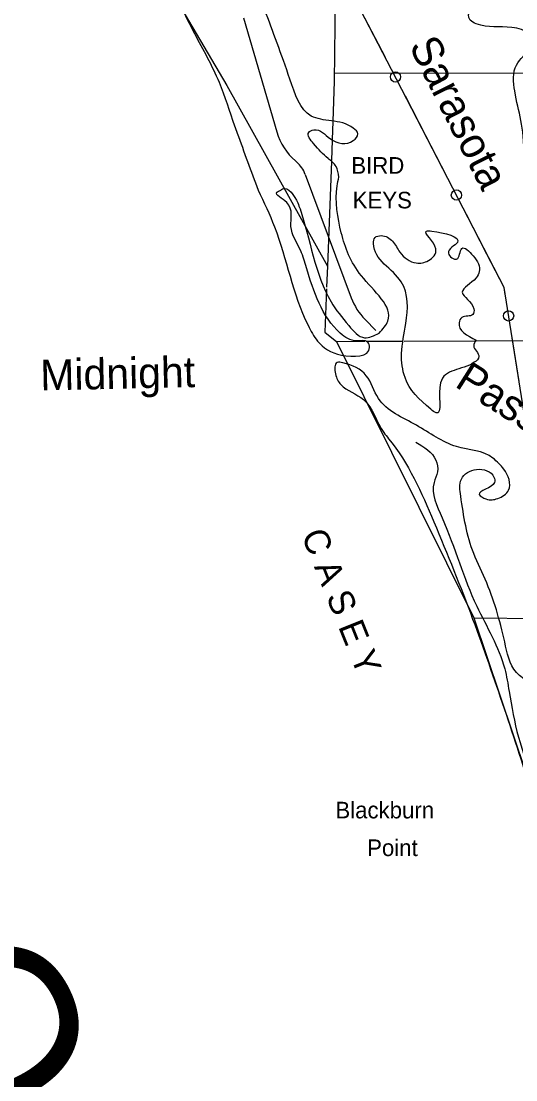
# Model space of a CAD drawing. Extents: x 408847 to 817539, y 923858 to 1151780.
# Drawn here: x 483030 to 492713, y 1031794 to 1052511 of the extents above; entities that cross this region are included whole.
import ezdxf

# ---------------------------------------------------------------- set-up
doc = ezdxf.new("R2010")
doc.units = 0
for name, color, linetype in [('County Route Divided Highway Outline and Fill', 7, 'Continuous'), ('Geographic Features Text', 7, 'Continuous'), ('Islands Coastal Text (Keys etc)', 7, 'Continuous'), ('Lakes and Ponds', 7, 'Continuous'), ('Level 12', 7, 'Continuous'), ('Level 42', 7, 'Continuous'), ('Local Roads Paved', 7, 'Continuous'), ('Narrow River Creek and Branch and Slough', 7, 'Continuous'), ('Section Lines', 7, 'Continuous'), ('Township  and Range lines', 7, 'Continuous')]:
    doc.layers.add(name, color=color, linetype=linetype)

msp = doc.modelspace()

# ---------------------------------------------------------------- linework, layer by layer
at = {"layer": 'County Route Divided Highway Outline and Fill'}
for p, q in [((487381, 1052574), (488035, 1050344)), ((488398, 1049776), (488423, 1049754)), ((488591, 1049512), (489491, 1047097)), ((489761, 1046674), (489970, 1046461))]:
    msp.add_line(p, q, dxfattribs=at)
for centre, radius, start, end in [((489187, 1050681), 1200, 196.3362, 228.9307), ((488029, 1049302), 600, 20.4404, 48.9308), ((490616, 1047516), 1200, 200.4404, 224.563)]:
    msp.add_arc(centre, radius, start, end, dxfattribs=at)
at = {"layer": 'Lakes and Ponds'}
for points in [[(493670, 1048244), (493637, 1048250), (493537, 1048292), (493453, 1048399), (493529, 1048606), (493483, 1048725), (493147, 1049144), (493103, 1049396), (492999, 1049350), (492873, 1049841), (492691, 1051145), (492724, 1051653), (492974, 1051999), (492958, 1052247), (492638, 1052389), (491939, 1052460), (491819, 1052532), (492057, 1053069), (492014, 1054217), (491864, 1054437), (491039, 1055099), (491110, 1055766), (491070, 1055866), (490974, 1056067), (490625, 1056246), (490345, 1056607), (489800, 1056252), (489586, 1056419), (488663, 1057772)], [(485656, 1053901), (486421, 1052270), (486903, 1051318), (487205, 1050465), (487257, 1050321), (487669, 1049207)], [(489248, 1049459), (489194, 1049669), (489039, 1049823), (488755, 1050115), (488659, 1050333), (488759, 1050386), (489083, 1050209), (489532, 1050173), (489620, 1050305), (489532, 1050419), (488707, 1050655), (488291, 1051376), (487797, 1052736)], [(490037, 1046408), (490209, 1046643), (489689, 1047529), (489297, 1048370), (489215, 1049288), (489248, 1049459)], [(487669, 1049207), (487988, 1048485), (488646, 1046559), (488832, 1046252), (489299, 1045977), (489849, 1046126), (489815, 1046230), (489600, 1046253), (489276, 1046405), (488616, 1047686), (488502, 1048017), (488310, 1048494), (488228, 1048964), (488034, 1049162), (488110, 1049202)], [(488110, 1049202), (488145, 1049227), (488443, 1048954), (488489, 1048837), (489095, 1047019), (489445, 1046554), (489752, 1046315), (490037, 1046408)], [(491939, 1046268), (491602, 1046610), (491658, 1046714), (491872, 1046771), (491892, 1046881), (491666, 1047205), (491935, 1047486), (491997, 1047610), (491877, 1047920), (491657, 1048063), (491555, 1047854), (491396, 1047972), (491569, 1048181), (491072, 1048402), (490966, 1048404), (491148, 1048055), (491002, 1047826), (490762, 1047779), (490443, 1047989), (490301, 1048205), (490077, 1048314), (489959, 1048277), (489927, 1048159), (490471, 1047411), (490561, 1046597), (490477, 1046005), (490544, 1045535), (491049, 1044917), (491151, 1044847), (491239, 1045432), (491900, 1045835), (491992, 1045946), (491888, 1046159), (491939, 1046268)], [(493714, 1037053), (493300, 1037952), (493378, 1038296), (493162, 1038615), (492936, 1039085), (492994, 1039523), (492782, 1039708), (492514, 1040283), (492144, 1041518), (491888, 1042091), (491635, 1043217), (491647, 1043549), (491945, 1043740), (492285, 1043588), (492295, 1043486), (491997, 1043248), (492129, 1043161), (492359, 1043170), (492572, 1043333), (492478, 1043745), (492380, 1043854), (492266, 1043962), (491553, 1044187), (490768, 1044603), (490024, 1045130), (489786, 1045573), (489327, 1045827), (489217, 1045833), (489183, 1045609), (489287, 1045399), (489733, 1045105), (490127, 1044462), (490223, 1044341), (491108, 1042714), (491868, 1040811), (492484, 1039061), (493043, 1037308), (493587, 1035532), (493697, 1035271)]]:
    msp.add_spline(points, degree=3, dxfattribs=at)
at = {"layer": 'Level 12'}
for centre in [(490357, 1051419), (491550, 1049109), (492572, 1046743)]:
    msp.add_circle(centre, 99.8, dxfattribs=at)
at = {"layer": 'Local Roads Paved'}
msp.add_spline([(490758, 1044273), (491148, 1043919), (491180, 1043695), (491112, 1043484), (491268, 1042793), (491948, 1041065), (492496, 1039837), (492582, 1039395), (493092, 1037661), (493432, 1037008), (493687, 1035991), (493820, 1035841)], degree=3, dxfattribs=at)
at = {"layer": 'Narrow River Creek and Branch and Slough'}
for points in [[(497594, 1031181), (495995, 1033268), (495635, 1033793), (495480, 1034072), (495480, 1034226), (495285, 1036066), (494893, 1037289), (493071, 1043606), (492484, 1047299), (490281, 1051568), (487085, 1057721)], [(490162, 1051797), (489759, 1052573)], [(490954, 1050264), (490552, 1051042)], [(491355, 1049486), (490954, 1050264)], [(492146, 1047954), (491745, 1048731)], [(492506, 1047162), (492484, 1047299), (492146, 1047954)], [(492776, 1045459), (492639, 1046323)]]:
    msp.add_lwpolyline(points, dxfattribs=at)
at = {"layer": 'Section Lines'}
for p, q in [((489208, 1056786), (489160, 1051329)), ((494462, 1051486), (489161, 1051495)), ((489160, 1051329), (489131, 1050552)), ((489131, 1050548), (489118, 1050194)), ((489118, 1050183), (489103, 1049787)), ((489103, 1049769), (489026, 1047716)), ((489026, 1047716), (489010, 1047303)), ((489009, 1047273), (488975, 1046424)), ((488975, 1046424), (489209, 1046239)), ((491896, 1040831), (489209, 1046239)), ((494219, 1040797), (491896, 1040831))]:
    msp.add_line(p, q, dxfattribs=at)
for points in [[(483772, 1056823), (487058, 1051250)], [(487056, 1051250), (489026, 1047716)], [(496210, 1030456), (494189, 1034021), (491896, 1040831)]]:
    msp.add_lwpolyline(points, dxfattribs=at)
at = {"layer": 'Township  and Range lines'}
for points in [[(489755, 1046241), (489209, 1046239)], [(490489, 1046243), (489784, 1046241)], [(491909, 1046247), (490529, 1046243)], [(494248, 1046253), (491909, 1046247)]]:
    msp.add_lwpolyline(points, dxfattribs=at)

# ---------------------------------------------------------------- texts
at = {"layer": 'Geographic Features Text'}
for s, rotation, p in [('BIRD', 0.0005, (489492, 1049526)), ('KEYS', 0.0005, (489519, 1048847)), ('Blackburn', 0.0004, (489181, 1036910)), ('Point', 0.0005, (489802, 1036173))]:
    msp.add_text(s, height=325, rotation=rotation, dxfattribs=at).set_placement(p)
at = {"layer": 'Islands Coastal Text (Keys etc)'}
msp.add_text('C A S E Y', height=500, rotation=291.9636, dxfattribs=at).set_placement((488507, 1042459))
at = {"layer": 'Level 42'}
for s, height, rotation, p in [('Sarasota', 600, 296.7748, (490614, 1052028)), ('Midnight', 600, 1.2459, (483409, 1045284)), ('Pass', 600, 327.7247, (491496, 1045373)), ('O  F', 3274, 296.6186, (480240, 1033610))]:
    msp.add_text(s, height=height, rotation=rotation, dxfattribs=at).set_placement(p)

doc.saveas('drawing.dxf')
